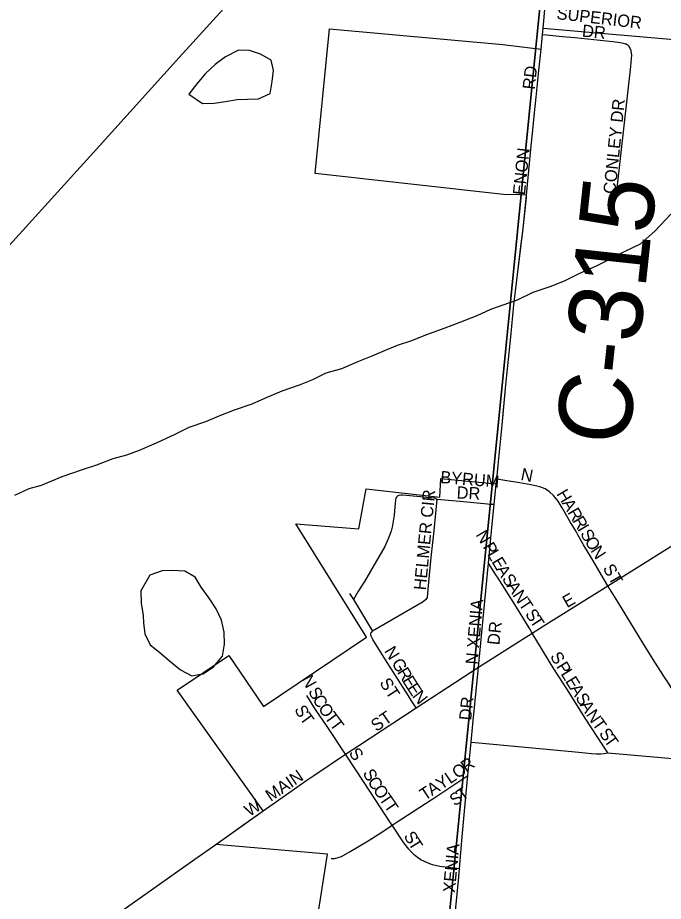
# Model space of a CAD drawing. Extents: x 1410790 to 1770854, y 566777 to 831614.
# Drawn here: x 1563372 to 1566010, y 686433 to 690045 of the extents above; entities that cross this region are included whole.
import ezdxf

# ---------------------------------------------------------------- set-up
doc = ezdxf.new("R2010")
doc.units = 0
for name, color, linetype in [('GM_X_City_Street', 7, 'Continuous'), ('GM_X_City_Street_Text', 7, 'Continuous'), ('GM_X_Corporation', 7, 'Continuous'), ('GM_X_County_Road', 7, 'Continuous'), ('GM_X_County_Road_Text', 7, 'Continuous'), ('GM_X_Minor_Lake', 7, 'Continuous'), ('GM_X_Minor_River', 7, 'Continuous'), ('GM_X_Rail_Line', 7, 'Continuous'), ('GM_X_Section', 7, 'Continuous')]:
    doc.layers.add(name, color=color, linetype=linetype)

msp = doc.modelspace()

# ---------------------------------------------------------------- linework, layer by layer
at = {"layer": 'GM_X_City_Street'}
for points in [[(1565516.5, 689975.8), (1565532.8, 689974.3), (1565598.4, 689968.4), (1565648.3, 689964), (1565804.2, 689947.7), (1565834.6, 689943.4), (1565846.8, 689940.8), (1565855.6, 689938)], [(1565819.5, 689311), (1565823.3, 689359.8), (1565877.5, 689845.9), (1565880.8, 689878.3), (1565881.2, 689891.9), (1565880, 689901.7), (1565878.4, 689909.8), (1565875.3, 689919.5), (1565873.6, 689923.2), (1565870.5, 689927.6), (1565866.8, 689931), (1565862.8, 689934), (1565855.6, 689938)], [(1565450.7, 689308.6), (1565451.9, 689319.4), (1565470.5, 689521.5), (1565475.2, 689571.8), (1565483.9, 689655.4), (1565490.5, 689720.1), (1565501.7, 689828.7)], [(1565319.3, 688054.5), (1565327.8, 688137.7), (1565327.9, 688139.3), (1565328.9, 688148.5)], [(1565783.9, 687723.1), (1565770.1, 687746.4), (1565718, 687834.2), (1565684.7, 687889.8), (1565661.1, 687931.3), (1565654.4, 687944.2), (1565629.5, 687983.9), (1565597.2, 688040.9), (1565580.1, 688068.4), (1565561.1, 688092.2), (1565545.9, 688107.4), (1565526.9, 688119.7), (1565506, 688127.3), (1565468.9, 688135.9), (1565424.3, 688143.5), (1565362.8, 688153.7), (1565330, 688159)], [(1565084.2, 688076.1), (1565079.6, 688079.2), (1565076.3, 688080.4), (1565073.2, 688080.9), (1565061.7, 688082.1), (1565054, 688082.9), (1565018.7, 688086.5), (1564944.4, 688093.6), (1564937.4, 688093.4), (1564930.2, 688092.5), (1564925.8, 688090.5), (1564923, 688088.2), (1564920.4, 688085.4), (1564917.6, 688080.6), (1564916.1, 688075.7), (1564915.5, 688070), (1564914.8, 688061.5), (1564910.3, 688011.9), (1564902.3, 687962.3), (1564898, 687946), (1564886.5, 687914.3), (1564872, 687884), (1564789, 687740.2), (1564762.7, 687697.7), (1564743.7, 687666.8)], [(1565084.2, 688076.1), (1565071.3, 687935.8), (1565066, 687887.5), (1565060.9, 687839.1), (1565048, 687709), (1565045.4, 687675.4)], [(1565319.3, 688054.5), (1565305.1, 688055.8), (1565180.6, 688067.4), (1565084.2, 688076.1)], [(1565295.8, 687815.8), (1565309.8, 687960.9), (1565319.3, 688054.5)], [(1565783.9, 687723.1), (1565849.4, 687763.7), (1566093.1, 687916.2)], [(1565254.5, 687390.3), (1565273.9, 687589.8), (1565295.8, 687815.8)], [(1565474.7, 687529.9), (1565461.6, 687551.2), (1565403.3, 687646.3), (1565335.1, 687754.6), (1565326.5, 687768), (1565295.8, 687815.8)], [(1565474.7, 687529.9), (1565519.7, 687558.5), (1565783.9, 687723.1)], [(1566219.9, 687002.1), (1566213.7, 687017.9), (1566195.6, 687054.9), (1566172.8, 687094.8), (1566160.5, 687115.4), (1566134.7, 687157.3), (1566031.1, 687324.6), (1566015.7, 687348.9), (1565975.9, 687411), (1565926.5, 687490.1), (1565824.1, 687658), (1565783.9, 687723.1)], [(1564728.3, 687691.6), (1564743.7, 687666.8)], [(1564743.7, 687666.8), (1564821.6, 687536.8)], [(1565045.4, 687675.4), (1565039.4, 687666.6), (1565028.9, 687656.7), (1564821.6, 687536.8)], [(1565000.1, 687223.5), (1564981.6, 687252.8), (1564968.8, 687273.2), (1564885.2, 687405.7), (1564841.3, 687474.8), (1564823, 687503.7), (1564818.7, 687511.6), (1564816.3, 687516.8), (1564815.2, 687520.8), (1564814.9, 687523.8), (1564815.3, 687526.4), (1564815.8, 687529), (1564816.9, 687531.4), (1564818.6, 687533.7), (1564821.6, 687536.8)], [(1565254.5, 687390.3), (1565474.7, 687529.9)], [(1565783, 687039.9), (1565693.8, 687178.4), (1565615.8, 687301.7), (1565563.6, 687383), (1565474.7, 687529.9)], [(1565000.1, 687223.5), (1565254.5, 687390.3)], [(1565224.8, 687084.3), (1565231.6, 687157.2), (1565254.5, 687390.3)], [(1564711.1, 687034.2), (1564636.3, 687147.8), (1564589.5, 687217.8), (1564553.7, 687274.9)], [(1564711.1, 687034.2), (1564765.5, 687069.8), (1565000.1, 687223.5)], [(1565212.1, 686948.2), (1565224.8, 687084.3)], [(1565224.8, 687084.3), (1565256.2, 687081.3), (1565665.8, 687042.4), (1565716.8, 687037.6), (1565737.5, 687035.9), (1565755.3, 687035.9), (1565768.5, 687037), (1565783, 687039.9)], [(1564548.9, 686925.2), (1564581.6, 686947.9), (1564711.1, 687034.2)], [(1564902.4, 686744.2), (1564895.5, 686754.5), (1564787.8, 686919.4), (1564711.1, 687034.2)], [(1565783, 687039.9), (1566219.9, 687002.1)], [(1564902.4, 686744.2), (1564918.7, 686755), (1565085, 686863.2), (1565166.3, 686917.6), (1565212.1, 686948.2)], [(1565177.4, 686566.1), (1565187.1, 686682.1), (1565202.6, 686846.6), (1565212.1, 686948.2)], [(1564315.5, 686761.3), (1564337.8, 686777.2), (1564375.8, 686803.7), (1564493.8, 686886.8), (1564548.9, 686925.2)], [(1564653.5, 686608.2), (1564668.2, 686608.9), (1564682.3, 686611.9), (1564695.8, 686616.8), (1564730.7, 686637), (1564797.5, 686676.9), (1564855.7, 686713), (1564902.4, 686744.2)], [(1565177.4, 686566.1), (1565166.2, 686567.3), (1565130.1, 686571), (1565097.2, 686576.1), (1565067.7, 686582.4), (1565048.9, 686589.4), (1565033.8, 686595.8), (1565019.3, 686603.5), (1565005.7, 686612.6), (1564992.9, 686622.9), (1564981.1, 686634.4), (1564970.2, 686646.7), (1564950.5, 686672.9), (1564902.4, 686744.2)], [(1565158.6, 686366.6), (1565173.4, 686518), (1565177.4, 686566.1)]]:
    msp.add_lwpolyline(points, dxfattribs=at)
at = {"layer": 'GM_X_Corporation'}
msp.add_lwpolyline([(1564570.2, 686191.3), (1564638.3, 686625.4), (1564182.3, 686666.1), (1564375.8, 686803.7), (1564024, 687296.1), (1564234.5, 687438.2), (1564375.9, 687229), (1564797.9, 687512.5), (1564508.4, 687976.4), (1564765.6, 687955.3), (1564795.9, 688119.5), (1565096.8, 688085.4), (1565101.6, 688161.2), (1565328, 688139.3), (1565330, 688159), (1565335, 688215.8), (1565351.3, 688378.9), (1565367, 688544.3), (1565386.8, 688740.5), (1565400, 688871.6), (1565411.6, 688972.7), (1565437, 689183.3), (1565451.9, 689319.4), (1565424, 689320.7), (1565357.8, 689321.6), (1564587.6, 689407.5), (1564646.9, 689999.9), (1565354.8, 689934.8), (1565466.3, 689921.4), (1565510.8, 689916.7), (1565516.5, 689975.8), (1565519, 690001.8), (1566809.3, 689890.3)], dxfattribs=at)
at = {"layer": 'GM_X_County_Road'}
for points in [[(1565516.5, 689975.8), (1565519, 690001.8), (1565534.2, 690170.8), (1565554.6, 690368.8)], [(1565501.7, 689828.7), (1565510.7, 689916.7), (1565516.5, 689975.8)], [(1565428.1, 689109.3), (1565437, 689183.3), (1565450.7, 689308.6)], [(1565355.9, 688427), (1565367, 688544.3), (1565386.8, 688740.5), (1565400, 688871.6), (1565411.6, 688972.7), (1565428.1, 689109.3)], [(1565330, 688159), (1565335, 688215.8), (1565351.3, 688378.9), (1565355.9, 688427)], [(1565328.9, 688148.5), (1565330, 688159)], [(1564095.8, 686605.4), (1564182.3, 686666.1), (1564315.5, 686761.3)], [(1563793.7, 686392.2), (1563927.8, 686487.4), (1564095.8, 686605.4)]]:
    msp.add_lwpolyline(points, dxfattribs=at)
at = {"layer": 'GM_X_Minor_Lake'}
for points in [[(1564408.2, 689759), (1564412.6, 689784.6), (1564417.2, 689828.7), (1564407.6, 689870.9), (1564363.8, 689895.5), (1564319.9, 689910.1), (1564273.8, 689912.7), (1564221.3, 689885.2), (1564178.8, 689853.7), (1564140.2, 689816.1), (1564103.6, 689774.4), (1564071, 689732.8)], [(1564071, 689732.8), (1564126.7, 689694), (1564174.8, 689695.4), (1564221, 689702.8), (1564269.3, 689710.2), (1564311.4, 689711.7), (1564355.6, 689713.2), (1564404, 689734.6), (1564408.2, 689759)], [(1564112.9, 687359.8), (1564130, 687362.5), (1564172.5, 687392.1), (1564209.2, 687435.7), (1564217.8, 687483.7), (1564216.4, 687533.9), (1564204.9, 687582.1), (1564183.5, 687628.5), (1564153.9, 687673), (1564122.4, 687717.5), (1564096.8, 687757.9), (1564055, 687782.4), (1564002.9, 687785.1), (1563962.7, 687783.6), (1563912.4, 687766.2)], [(1563912.4, 687766.2), (1563875.5, 687702.5), (1563876.9, 687652.3), (1563884.3, 687602.1), (1563885.9, 687572), (1563891.3, 687525.9), (1563912.9, 687481.5), (1563952.6, 687450.9), (1563992.3, 687416.4), (1564038, 687379.7), (1564083.8, 687355.1), (1564112.9, 687359.8)]]:
    msp.add_lwpolyline(points, dxfattribs=at)
at = {"layer": 'GM_X_Minor_River'}
msp.add_lwpolyline([(1563360.8, 688093.7), (1563419.3, 688121.1), (1563469.6, 688134.5), (1563554.3, 688169.5), (1563636.9, 688198.6), (1563695.3, 688217.9), (1563761.8, 688243.1), (1563818.1, 688258.5), (1563870.5, 688277.9), (1563939.1, 688307.1), (1564015.7, 688342.2), (1564072.3, 688371.6), (1564140.7, 688394.8), (1564195.2, 688418.2), (1564257.7, 688441.5), (1564330.2, 688466.6), (1564382.6, 688490), (1564453.2, 688519.2), (1564523.7, 688544.4), (1564578.1, 688565.8), (1564632.6, 688593.2), (1564697, 688610.4), (1564765.6, 688641.6), (1564820, 688663), (1564874.5, 688686.4), (1564924.8, 688705.8), (1564983.3, 688725.1), (1565039.7, 688748.5), (1565118.3, 688777.6), (1565176.7, 688798.9), (1565249.3, 688828.1), (1565305.8, 688853.4), (1565356.1, 688870.8), (1565414.5, 688892.2), (1565479.1, 688923.4), (1565547.6, 688946.6), (1565606.1, 688970), (1565668.6, 689001.3), (1565737.2, 689030.5), (1565789.7, 689055.9), (1565852.2, 689089.2), (1565916.8, 689120.5), (1565975.6, 689171.8), (1566040.7, 689241.2)], dxfattribs=at)
at = {"layer": 'GM_X_Rail_Line'}
msp.add_lwpolyline([(1558017, 683236.3), (1559833.7, 685242.4), (1559988.5, 685412.8), (1560844.3, 686356.1), (1562050.6, 687691.2), (1562351.5, 688032.9), (1562501.2, 688188.4), (1562718.9, 688430.9), (1563206.8, 688970.8), (1563705.8, 689520.6), (1564032, 689882.1), (1564352.5, 690234.9), (1564450.1, 690336.6), (1564655.1, 690537.5), (1564793.1, 690674.4), (1565019.5, 690849.3), (1565156.2, 690953.6), (1565374.8, 691108.1), (1565692.3, 691324.7), (1565844.7, 691432.7), (1565991.3, 691547.7), (1566085.6, 691625.5), (1566311.5, 691821.2), (1566461.5, 691939.2)], dxfattribs=at)
at = {"layer": 'GM_X_Section'}
for points in [[(1560235.6, 691235.5), (1565558.1, 690607), (1565032.7, 685345.6), (1559844.1, 685849.6), (1559732.3, 685861.3)], [(1565558.1, 690607), (1570902.9, 690112), (1570366.9, 684817.2), (1565148.5, 685333.7), (1565032.7, 685345.6)]]:
    msp.add_lwpolyline(points, close=True, dxfattribs=at)

# ---------------------------------------------------------------- texts
at = {"layer": 'GM_X_City_Street_Text'}
for s, rotation, p in [('SUPERIOR', 353.3724, (1565572.5, 690039.4)), ('DR', 353.9946, (1565676.5, 689967.8)), ('RD', 83.6631, (1565484.5, 689749.4)), ('CONLEY DR', 84.218, (1565814.4, 689322.5)), ('ENON', 84.1471, (1565444.8, 689318.1)), ('BYRUM', 355.5144, (1565097.6, 688143)), ('N', 348.6943, (1565425.2, 688156)), ('HELMER CIR', 84.62, (1565040, 687703.3)), ('DR', 356.989, (1565164.9, 688080)), ('H', 300.7913, (1565572.3, 688098.8)), ('A', 300.812, (1565594.8, 688060.9)), ('R', 300.793, (1565617.4, 688023.2)), ('R', 300.7988, (1565637.6, 687989.1)), ('I', 300.7913, (1565657.9, 687955.1)), ('S', 300.8034, (1565669.2, 687936.2)), ('N', 300.542, (1565242.3, 687931.6)), ('O', 300.7913, (1565687.2, 687906)), ('P', 300.5514, (1565271.4, 687882.3)), ('N', 303.004, (1565710.8, 687866.4)), ('L', 300.5599, (1565289.3, 687852)), ('E', 300.5514, (1565307.2, 687821.7)), ('ST', 299.7432, (1565761.6, 687795)), ('A', 301.3163, (1565325.4, 687790.7)), ('S', 303.0876, (1565349.2, 687751.7)), ('A', 303.4241, (1565368.6, 687721.9)), ('N', 303.4234, (1565392.8, 687685.2)), ('N XENIA', 84.9859, (1565251.4, 687399.6)), ('T', 303.4173, (1565417.1, 687648.5)), ('E', 29.7432, (1565616.7, 687631.3)), ('S', 303.4402, (1565443.7, 687608.1)), ('T', 303.4248, (1565463.1, 687578.7)), ('DR', 83.994, (1565340.3, 687478.9)), ('N', 301.4285, (1564868.2, 687456.5)), ('S', 301.5681, (1565545.8, 687434.5)), ('G', 301.4099, (1564898.1, 687407.7)), ('P', 301.5681, (1565571.2, 687393.3)), ('R', 301.4423, (1564921, 687370.1)), ('L', 301.5675, (1565589.6, 687363.3)), ('N', 299.1321, (1564529.6, 687341.7)), ('ST', 302.7321, (1564848.6, 687326.6)), ('E', 301.416, (1564941.6, 687336.3)), ('E', 301.5675, (1565608, 687333.3)), ('S', 299.1382, (1564557.5, 687291.8)), ('E', 302.9952, (1564960.8, 687305)), ('A', 301.5617, (1565626.4, 687303.3)), ('C', 300.1553, (1564575.1, 687260.2)), ('N', 307.8269, (1564982.6, 687271.7)), ('S', 301.587, (1565649.5, 687265.8)), ('S', 297.8298, (1564501.4, 687219.1)), ('O', 305.3742, (1564597.7, 687221.7)), ('DR', 83.9946, (1565224.9, 687171)), ('A', 301.6098, (1565667.9, 687235.8)), ('T', 306.3855, (1564522.2, 687181)), ('T', 306.4585, (1564623.8, 687185)), ('ST', 34.6908, (1564837.3, 687124.9)), ('N', 303.9567, (1565692.2, 687196.4)), ('T', 306.4757, (1564644.7, 687156.7)), ('T', 305.293, (1565717.5, 687158.9)), ('S', 305.3423, (1565745.5, 687119.3)), ('T', 305.3831, (1565765.9, 687090.6)), ('S', 305.5229, (1564722.7, 687039)), ('R', 35.847, (1565205.5, 686957.7)), ('O', 35.5677, (1565169.5, 686932)), ('MAIN', 34.1159, (1564406.1, 686839)), ('S', 298.0741, (1564780.8, 686958.3)), ('Y', 33.2566, (1565101.7, 686886.9)), ('L', 34.0285, (1565139.1, 686911.4)), ('C', 302.9999, (1564799.7, 686923.2)), ('O', 304.2799, (1564822, 686888.9)), ('T', 33.2506, (1565035.4, 686843.4)), ('A', 33.2618, (1565064.9, 686862.7)), ('T', 304.3957, (1564846.8, 686852.5)), ('S', 33.781, (1565157.9, 686820.3)), ('T', 35.9948, (1565188.9, 686841)), ('W', 32.4763, (1564318.4, 686777.5)), ('T', 304.3798, (1564866.7, 686823.5)), ('S', 302.8641, (1564947.4, 686699.7)), ('T', 302.379, (1564966.4, 686670.3)), ('XENIA', 84.6814, (1565158.8, 686466.7))]:
    msp.add_text(s, height=50, rotation=rotation, dxfattribs=at).set_placement(p)
at = {"layer": 'GM_X_County_Road_Text'}
msp.add_text('C-315', height=300, rotation=83.8748, dxfattribs=at).set_placement((1565867.8, 688290))

doc.saveas('drawing.dxf')
